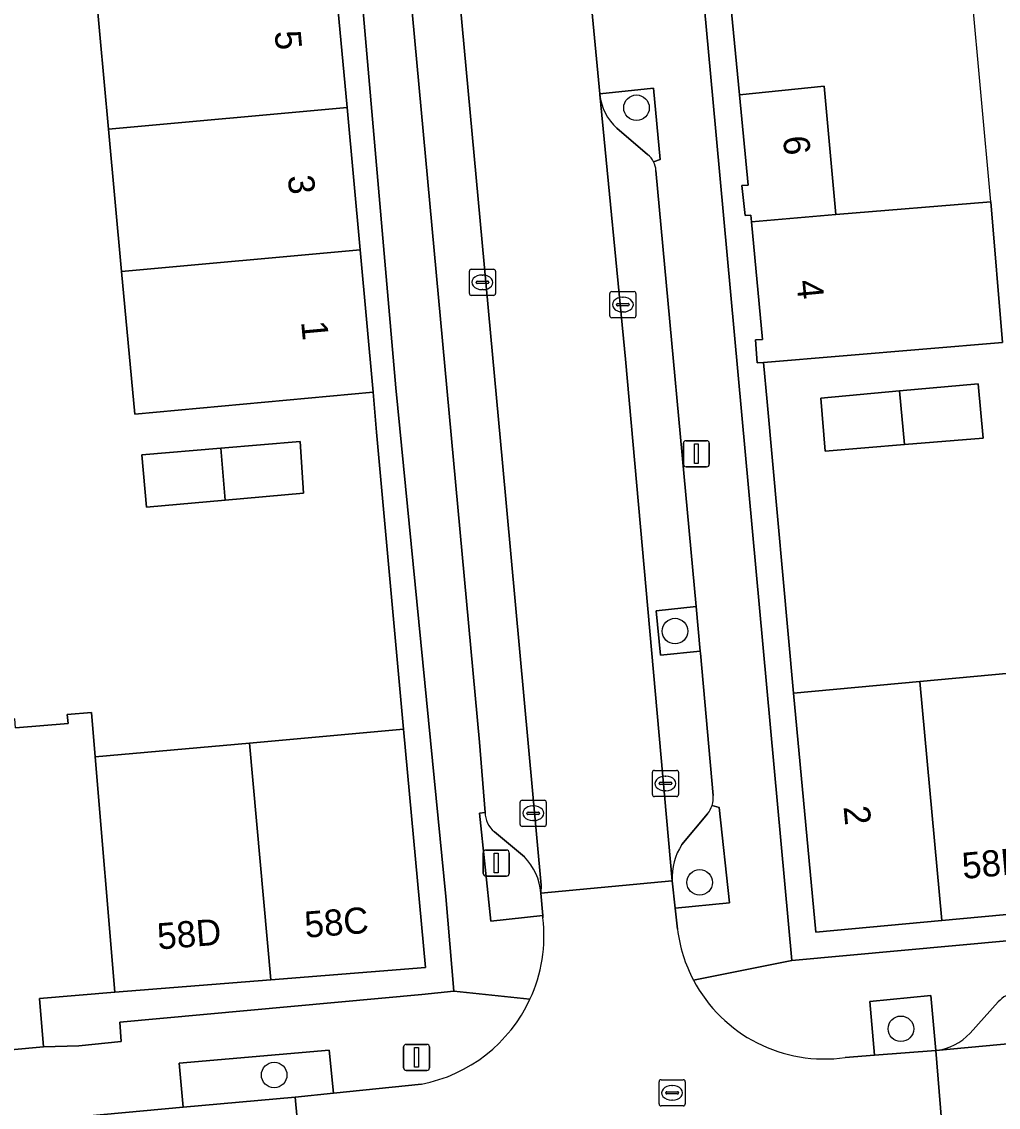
# Model space of a CAD drawing. Extents: x 160377 to 161131, y 383938 to 384853.
# Drawn here: x 160584.77 to 160622.12, y 384494.88 to 384536.41 of the extents above; entities that cross this region are included whole.
import ezdxf

# ---------------------------------------------------------------- set-up
doc = ezdxf.new("R2010")
doc.units = 0
for name, color, linetype in [('IMGEO_Boom', 7, 'Continuous'), ('IMGEO_Erf', 7, 'Continuous'), ('IMGEO_Groenvoorziening', 7, 'Continuous'), ('IMGEO_Kolk', 7, 'Continuous'), ('IMGEO_Lichtmast', 7, 'Continuous'), ('IMGEO_Pand', 7, 'Continuous'), ('IMGEO_Pand_nummerreeks', 7, 'Continuous'), ('IMGEO_Pand_overbouw', 7, 'Continuous'), ('IMGEO_Parkeervlak_open', 7, 'Continuous'), ('IMGEO_Rijbaan_lokaal_open', 7, 'Continuous'), ('IMGEO_Rioolput', 7, 'Continuous'), ('IMGEO_Voetpad_open', 7, 'Continuous')]:
    doc.layers.add(name, color=color, linetype=linetype)

msp = doc.modelspace()

# ---------------------------------------------------------------- linework, layer by layer
at = {"layer": 'IMGEO_Boom'}
for centre in [(160608.283, 384533.113), (160609.757, 384513.092), (160610.7, 384503.479), (160618.396, 384497.878), (160594.425, 384496.111)]:
    msp.add_circle(centre, 0.489, dxfattribs=at)
at = {"layer": 'IMGEO_Erf'}
for points in [[(160656.048, 384504.315), (160656.893, 384504.376), (160651.516, 384563.083), (160634.758, 384585.358), (160611.972, 384615.646), (160608.482, 384613.028), (160596.383, 384603.983), (160593.555, 384601.453), (160592.642, 384600.679), (160589.954, 384598.377), (160589.048, 384597.617), (160586.272, 384595.285), (160585.368, 384594.478), (160578.674, 384588.862), (160588.469, 384577.392), (160609.42, 384552.826), (160611.199, 384533.452), (160614.226, 384500.488)], [(160618.347, 384522.282), (160621.353, 384522.553), (160621.547, 384520.468), (160618.532, 384520.225), (160615.5, 384519.98), (160615.34, 384522.01)], [(160592.387, 384520.09), (160595.415, 384520.34), (160595.544, 384518.366), (160592.551, 384518.101), (160589.54, 384517.835), (160589.358, 384519.839)]]:
    msp.add_lwpolyline(points, close=True, dxfattribs=at)
for points in [[(160623.931, 384546.19), (160620.351, 384545.893), (160620.374, 384545.619), (160614.454, 384545.127), (160614.863, 384540.204), (160611.62, 384539.935), (160611.92, 384536.772), (160612.221, 384533.608), (160615.464, 384533.937), (160615.911, 384529.024), (160621.83, 384529.519), (160622.28, 384524.138), (160613.146, 384523.374), (160613.279, 384521.869), (160614.292, 384510.718), (160619.119, 384511.167), (160623.945, 384511.615)], [(160596.713, 384538.576), (160597.213, 384533.129), (160597.713, 384527.681), (160598.213, 384522.234), (160598.334, 384520.705), (160599.373, 384509.341), (160600.213, 384500.218), (160594.295, 384499.748), (160588.333, 384499.274), (160585.448, 384499.034), (160585.602, 384497.19), (160586.953, 384497.229), (160588.577, 384497.391), (160588.524, 384498.128), (160600.078, 384499.191), (160601.299, 384499.323), (160600.989, 384502.935), (160599.078, 384522.405), (160597.158, 384544.586)], [(160584.534, 384509.39), (160586.543, 384509.557), (160586.514, 384509.906), (160587.441, 384509.983), (160587.583, 384508.278), (160593.478, 384508.81), (160599.373, 384509.341), (160598.334, 384520.705), (160598.213, 384522.234), (160589.091, 384521.397), (160588.591, 384526.844), (160588.091, 384532.292), (160587.591, 384537.739)], [(160624.795, 384502.473), (160619.968, 384502.025), (160615.142, 384501.576), (160614.292, 384510.718), (160613.279, 384521.869), (160613.146, 384523.374), (160612.903, 384523.354), (160612.829, 384524.234), (160613.101, 384524.25), (160612.683, 384528.754), (160612.659, 384529.007), (160612.434, 384528.987), (160612.316, 384530.139), (160612.553, 384530.156), (160612.221, 384533.608), (160611.92, 384536.772)]]:
    msp.add_lwpolyline(points, dxfattribs=at)
at = {"layer": 'IMGEO_Groenvoorziening'}
for points in [[(160608.937, 384531.049), (160609.189, 384531.132), (160608.938, 384533.866), (160606.876, 384533.648)], [(160606.876, 384533.648), (160606.879, 384533.615)], [(160607.532, 384532.335), (160608.708, 384531.323)], [(160609.643, 384503.536), (160609.763, 384502.495), (160611.837, 384502.7), (160611.451, 384506.349), (160611.175, 384506.426)], [(160602.491, 384506.156), (160602.275, 384506.124), (160602.709, 384502), (160604.696, 384502.209), (160604.629, 384503.073)], [(160611.005, 384506.102), (160610.015, 384504.928)], [(160604.002, 384504.451), (160602.847, 384505.414)]]:
    msp.add_lwpolyline(points, dxfattribs=at)
for points in [[(160610.563, 384514.031), (160609.034, 384513.874), (160609.2, 384512.176), (160610.72, 384512.324)], [(160617.383, 384496.867), (160619.735, 384497.05), (160619.545, 384499.146), (160617.202, 384498.925)], [(160590.942, 384494.886), (160595.234, 384495.267), (160596.698, 384495.419), (160596.524, 384497.057), (160590.791, 384496.562)]]:
    msp.add_lwpolyline(points, close=True, dxfattribs=at)
for centre, radius, start, end in [((160608.915, 384533.847), 2.049, 186.5025, 227.5549), ((160608.226, 384530.687), 0.798, 26.9594, 52.8161), ((160610.226, 384506.717), 0.993, 321.6968, 342.932), ((160603.495, 384506.181), 1.005, 181.4486, 229.8133), ((160612.051, 384503.638), 2.41, 147.6467, 182.429), ((160602.352, 384502.869), 2.286, 5.1305, 43.8013)]:
    msp.add_arc(centre, radius, start, end, dxfattribs=at)
at = {"layer": 'IMGEO_Kolk'}
for p, q in [((160601.89, 384526.009), (160601.89, 384526.861)), ((160601.965, 384526.935), (160602.817, 384526.935)), ((160602.378, 384526.715), (160602.403, 384526.715)), ((160602.891, 384526.861), (160602.891, 384526.009)), ((160602.149, 384526.429), (160602.149, 384526.441)), ((160602.587, 384526.392), (160602.189, 384526.392)), ((160602.192, 384526.478), (160602.59, 384526.478)), ((160602.633, 384526.441), (160602.633, 384526.429)), ((160602.817, 384525.935), (160601.965, 384525.935)), ((160602.401, 384526.155), (160602.376, 384526.155)), ((160607.261, 384525.156), (160607.261, 384526.008)), ((160607.336, 384526.082), (160608.188, 384526.082)), ((160607.749, 384525.862), (160607.774, 384525.862)), ((160608.262, 384526.008), (160608.262, 384525.156)), ((160607.52, 384525.576), (160607.52, 384525.588)), ((160607.958, 384525.539), (160607.56, 384525.539)), ((160607.563, 384525.625), (160607.961, 384525.625)), ((160608.004, 384525.588), (160608.004, 384525.576)), ((160608.188, 384525.082), (160607.336, 384525.082)), ((160607.772, 384525.302), (160607.747, 384525.302)), ((160608.891, 384506.839), (160608.891, 384507.691)), ((160608.966, 384507.765), (160609.818, 384507.765)), ((160609.379, 384507.545), (160609.404, 384507.545)), ((160609.892, 384507.691), (160609.892, 384506.839)), ((160609.15, 384507.259), (160609.15, 384507.271)), ((160609.588, 384507.222), (160609.19, 384507.222)), ((160609.193, 384507.308), (160609.591, 384507.308)), ((160609.634, 384507.271), (160609.634, 384507.259)), ((160609.818, 384506.765), (160608.966, 384506.765)), ((160609.402, 384506.985), (160609.377, 384506.985)), ((160603.833, 384505.697), (160603.833, 384506.549)), ((160603.908, 384506.623), (160604.76, 384506.623)), ((160604.321, 384506.403), (160604.346, 384506.403)), ((160604.834, 384506.549), (160604.834, 384505.697)), ((160604.092, 384506.117), (160604.092, 384506.129)), ((160604.53, 384506.08), (160604.132, 384506.08)), ((160604.135, 384506.166), (160604.533, 384506.166)), ((160604.576, 384506.129), (160604.576, 384506.117)), ((160604.76, 384505.623), (160603.908, 384505.623)), ((160604.344, 384505.843), (160604.319, 384505.843))]:
    msp.add_line(p, q, dxfattribs=at)
for points in [[(160601.89, 384526.009), (160601.89, 384526.861)], [(160601.965, 384526.935), (160602.817, 384526.935)], [(160602.891, 384526.861), (160602.891, 384526.009)], [(160602.817, 384525.935), (160601.965, 384525.935)], [(160607.261, 384525.156), (160607.261, 384526.008)], [(160607.336, 384526.082), (160608.188, 384526.082)], [(160608.262, 384526.008), (160608.262, 384525.156)], [(160608.188, 384525.082), (160607.336, 384525.082)], [(160608.891, 384506.839), (160608.891, 384507.691)], [(160608.966, 384507.765), (160609.818, 384507.765)], [(160609.892, 384507.691), (160609.892, 384506.839)], [(160609.818, 384506.765), (160608.966, 384506.765)], [(160603.833, 384505.697), (160603.833, 384506.549)], [(160603.908, 384506.623), (160604.76, 384506.623)], [(160604.834, 384506.549), (160604.834, 384505.697)], [(160604.76, 384505.623), (160603.908, 384505.623)]]:
    msp.add_lwpolyline(points, dxfattribs=at)
for centre, radius, start, end in [((160601.967, 384526.859), 0.0765, 91.552, 178.448), ((160601.967, 384526.859), 0.0765, 91.552, 178.448), ((160602.815, 384526.859), 0.0765, 1.552, 88.448), ((160602.815, 384526.859), 0.0765, 1.552, 88.448), ((160602.189, 384526.438), 0.0403, 85.8775, 175.7526), ((160602.186, 384526.428), 0.0366, 178.938, 274.7102), ((160602.59, 384526.435), 0.043, 264.8664, 352.4533), ((160602.594, 384526.44), 0.0386, 1.7309, 96.639), ((160601.967, 384526.011), 0.0765, 181.552, 268.448), ((160601.967, 384526.011), 0.0765, 181.552, 268.448), ((160602.815, 384526.011), 0.0765, 271.552, 358.448), ((160602.815, 384526.011), 0.0765, 271.552, 358.448), ((160607.338, 384526.006), 0.0765, 91.552, 178.448), ((160607.338, 384526.006), 0.0765, 91.552, 178.448), ((160608.186, 384526.006), 0.0765, 1.552, 88.448), ((160608.186, 384526.006), 0.0765, 1.552, 88.448), ((160607.56, 384525.585), 0.0403, 85.8775, 175.7526), ((160607.557, 384525.575), 0.0366, 178.938, 274.7102), ((160607.961, 384525.582), 0.043, 264.8664, 352.4533), ((160607.965, 384525.587), 0.0386, 1.7309, 96.639), ((160607.338, 384525.158), 0.0765, 181.552, 268.448), ((160607.338, 384525.158), 0.0765, 181.552, 268.448), ((160608.186, 384525.158), 0.0765, 271.552, 358.448), ((160608.186, 384525.158), 0.0765, 271.552, 358.448), ((160608.968, 384507.689), 0.0765, 91.552, 178.448), ((160608.968, 384507.689), 0.0765, 91.552, 178.448), ((160609.816, 384507.689), 0.0765, 1.552, 88.448), ((160609.816, 384507.689), 0.0765, 1.552, 88.448), ((160609.19, 384507.268), 0.0403, 85.8775, 175.7526), ((160609.187, 384507.258), 0.0366, 178.938, 274.7102), ((160609.591, 384507.265), 0.043, 264.8664, 352.4533), ((160609.595, 384507.27), 0.0386, 1.7309, 96.639), ((160608.968, 384506.841), 0.0765, 181.552, 268.448), ((160608.968, 384506.841), 0.0765, 181.552, 268.448), ((160609.816, 384506.841), 0.0765, 271.552, 358.448), ((160609.816, 384506.841), 0.0765, 271.552, 358.448), ((160603.91, 384506.547), 0.0765, 91.552, 178.448), ((160603.91, 384506.547), 0.0765, 91.552, 178.448), ((160604.758, 384506.547), 0.0765, 1.552, 88.448), ((160604.758, 384506.547), 0.0765, 1.552, 88.448), ((160604.132, 384506.126), 0.0403, 85.8775, 175.7526), ((160604.129, 384506.116), 0.0366, 178.938, 274.7102), ((160604.533, 384506.123), 0.043, 264.8664, 352.4533), ((160604.537, 384506.128), 0.0386, 1.7309, 96.639), ((160603.91, 384505.699), 0.0765, 181.552, 268.448), ((160603.91, 384505.699), 0.0765, 181.552, 268.448), ((160604.758, 384505.699), 0.0765, 271.552, 358.448), ((160604.758, 384505.699), 0.0765, 271.552, 358.448)]:
    msp.add_arc(centre, radius, start, end, dxfattribs=at)
for centre, major_axis, ratio, start_param, end_param in [((160602.377, 384526.435), (-0.387, 0.002), 0.722429, 4.712389, 7.853982), ((160602.402, 384526.435), (-0.39, 0.002), 0.717154, 1.570796, 4.712389), ((160607.748, 384525.582), (-0.387, 0.002), 0.722429, 4.712389, 7.853982), ((160607.773, 384525.582), (-0.39, 0.002), 0.717154, 1.570796, 4.712389), ((160609.378, 384507.265), (-0.387, 0.002), 0.722429, 4.712389, 7.853982), ((160609.403, 384507.265), (-0.39, 0.002), 0.717154, 1.570796, 4.712389), ((160604.32, 384506.123), (-0.387, 0.002), 0.722429, 4.712389, 7.853982), ((160604.345, 384506.123), (-0.39, 0.002), 0.717154, 1.570796, 4.712389)]:
    msp.add_ellipse(centre, major_axis=major_axis, ratio=ratio, start_param=start_param, end_param=end_param, dxfattribs=at)
at = {"layer": 'IMGEO_Lichtmast'}
for p, q in [((160610.077, 384519.477), (160610.077, 384520.277)), ((160610.077, 384520.277), (160610.077, 384519.477)), ((160610.177, 384520.377), (160610.967, 384520.377)), ((160610.967, 384520.377), (160610.177, 384520.377)), ((160611.067, 384520.277), (160611.067, 384519.477)), ((160611.067, 384519.477), (160611.067, 384520.277)), ((160610.967, 384519.377), (160610.177, 384519.377)), ((160610.177, 384519.377), (160610.967, 384519.377)), ((160602.424, 384503.816), (160602.424, 384504.616)), ((160602.424, 384504.616), (160602.424, 384503.816)), ((160602.524, 384504.716), (160603.314, 384504.716)), ((160603.314, 384504.716), (160602.524, 384504.716)), ((160603.414, 384504.616), (160603.414, 384503.816)), ((160603.414, 384503.816), (160603.414, 384504.616)), ((160603.314, 384503.716), (160602.524, 384503.716)), ((160602.524, 384503.716), (160603.314, 384503.716)), ((160599.376, 384496.382), (160599.376, 384497.182)), ((160599.376, 384497.182), (160599.376, 384496.382)), ((160599.476, 384497.282), (160600.266, 384497.282)), ((160600.266, 384497.282), (160599.476, 384497.282)), ((160600.366, 384497.182), (160600.366, 384496.382)), ((160600.366, 384496.382), (160600.366, 384497.182)), ((160600.266, 384496.282), (160599.476, 384496.282)), ((160599.476, 384496.282), (160600.266, 384496.282))]:
    msp.add_line(p, q, dxfattribs=at)
for points in [[(160610.497, 384520.252), (160610.647, 384520.252), (160610.647, 384519.502), (160610.497, 384519.502), (160610.497, 384520.252)], [(160602.844, 384504.591), (160602.994, 384504.591), (160602.994, 384503.841), (160602.844, 384503.841), (160602.844, 384504.591)], [(160599.796, 384497.157), (160599.946, 384497.157), (160599.946, 384496.407), (160599.796, 384496.407), (160599.796, 384497.157)]]:
    msp.add_lwpolyline(points, dxfattribs=at)
for centre, start, end in [((160610.177, 384520.277), 90, 180), ((160610.177, 384520.277), 90, 180), ((160610.967, 384520.277), 0, 90), ((160610.967, 384520.277), 360, 90), ((160610.177, 384519.477), 180, 270), ((160610.177, 384519.477), 180, 270), ((160610.967, 384519.477), 270, 0), ((160610.967, 384519.477), 270, 0), ((160602.524, 384504.616), 90, 180), ((160602.524, 384504.616), 90, 180), ((160603.314, 384504.616), 0, 90), ((160603.314, 384504.616), 360, 90), ((160602.524, 384503.816), 180, 270), ((160602.524, 384503.816), 180, 270), ((160603.314, 384503.816), 270, 0), ((160603.314, 384503.816), 270, 0), ((160599.476, 384497.182), 90, 180), ((160599.476, 384497.182), 90, 180), ((160600.266, 384497.182), 0, 90), ((160600.266, 384497.182), 360, 90), ((160599.476, 384496.382), 180, 270), ((160599.476, 384496.382), 180, 270), ((160600.266, 384496.382), 270, 0), ((160600.266, 384496.382), 270, 0)]:
    msp.add_arc(centre, 0.1, start, end, dxfattribs=at)
at = {"layer": 'IMGEO_Pand'}
for points in [[(160596.713, 384538.576), (160587.591, 384537.739), (160588.091, 384532.292), (160597.213, 384533.129)], [(160615.464, 384533.937), (160612.221, 384533.608), (160612.553, 384530.156), (160612.316, 384530.139), (160612.434, 384528.987), (160612.659, 384529.007), (160612.683, 384528.754), (160615.911, 384529.024)], [(160597.213, 384533.129), (160588.091, 384532.292), (160588.591, 384526.844), (160597.713, 384527.681)], [(160621.83, 384529.519), (160615.911, 384529.024), (160612.683, 384528.754), (160613.101, 384524.25), (160612.829, 384524.234), (160612.903, 384523.354), (160613.146, 384523.374), (160622.28, 384524.138)], [(160597.713, 384527.681), (160588.591, 384526.844), (160589.091, 384521.397), (160598.213, 384522.234)], [(160621.353, 384522.553), (160618.347, 384522.282), (160618.532, 384520.225), (160621.547, 384520.468)], [(160618.347, 384522.282), (160615.34, 384522.01), (160615.5, 384519.98), (160618.532, 384520.225)], [(160592.387, 384520.09), (160589.358, 384519.839), (160589.54, 384517.835), (160592.551, 384518.101)], [(160595.415, 384520.34), (160592.387, 384520.09), (160592.551, 384518.101), (160595.544, 384518.366)], [(160623.945, 384511.615), (160619.119, 384511.167), (160619.968, 384502.025), (160624.795, 384502.473)], [(160619.119, 384511.167), (160614.292, 384510.718), (160615.142, 384501.576), (160619.968, 384502.025)], [(160587.583, 384508.278), (160587.441, 384509.983), (160586.514, 384509.906), (160586.543, 384509.557), (160584.534, 384509.39), (160584.505, 384509.738), (160583.533, 384509.657), (160583.563, 384509.309), (160579.607, 384508.979), (160579.578, 384509.328), (160578.651, 384509.251), (160578.716, 384508.473), (160578.512, 384508.456), (160578.535, 384508.214), (160579.32, 384500), (160579.619, 384496.642), (160585.602, 384497.19), (160585.448, 384499.034), (160588.333, 384499.274)], [(160599.373, 384509.341), (160593.478, 384508.81), (160594.295, 384499.748), (160600.213, 384500.218)], [(160593.478, 384508.81), (160587.583, 384508.278), (160588.333, 384499.274), (160594.295, 384499.748)]]:
    msp.add_lwpolyline(points, close=True, dxfattribs=at)
at = {"layer": 'IMGEO_Pand_overbouw'}
msp.add_lwpolyline([(160621.095, 384537.643), (160611.92, 384536.772), (160612.221, 384533.608), (160615.464, 384533.937), (160615.911, 384529.024), (160621.83, 384529.519)], close=True, dxfattribs=at)
at = {"layer": 'IMGEO_Parkeervlak_open'}
for points in [[(160599.222, 384542.055), (160602.278, 384508.847), (160602.491, 384506.156)], [(160604.629, 384503.073), (160604.636, 384503.37), (160603.161, 384519.524), (160601.069, 384542.207)], [(160606.879, 384533.615), (160607.869, 384523.492), (160609.643, 384503.536)], [(160608.708, 384531.323), (160607.532, 384532.335)], [(160611.214, 384506.797), (160610.727, 384512.249), (160610.72, 384512.324), (160609.2, 384512.176), (160609.034, 384513.874), (160610.563, 384514.031), (160609.027, 384530.708)], [(160610.015, 384504.928), (160611.005, 384506.102)], [(160602.847, 384505.414), (160604.002, 384504.451)], [(160619.735, 384497.05), (160656.011, 384500.414)], [(160622.121, 384498.909), (160621.044, 384497.713)]]:
    msp.add_lwpolyline(points, dxfattribs=at)
for centre, radius, start, end in [((160608.915, 384533.847), 2.049, 186.5025, 227.5549), ((160608.226, 384530.687), 0.798, 26.9594, 52.8161), ((160608.221, 384530.678), 0.806, 2.1519, 27.418), ((160610.218, 384506.714), 0.999, 343.242, 4.7561), ((160610.226, 384506.717), 0.993, 321.6968, 342.932), ((160603.495, 384506.181), 1.005, 181.4486, 229.8133), ((160612.051, 384503.638), 2.41, 147.6467, 182.429), ((160602.352, 384502.869), 2.286, 5.1305, 43.8013), ((160622.9, 384498.234), 1.03, 96.9436, 139.0922), ((160619.516, 384499.106), 2.068, 276.083, 317.6408)]:
    msp.add_arc(centre, radius, start, end, dxfattribs=at)
at = {"layer": 'IMGEO_Rijbaan_lokaal_open'}
for points in [[(160606.879, 384533.615), (160606.876, 384533.648), (160606.312, 384539.69), (160605.922, 384544.111), (160605.642, 384547.117)], [(160600.81, 384545.462), (160600.825, 384545.276), (160601.069, 384542.207), (160603.161, 384519.524), (160604.636, 384503.37), (160604.629, 384503.073), (160609.643, 384503.536), (160607.869, 384523.492), (160606.879, 384533.615)], [(160609.848, 384501.684), (160609.763, 384502.495), (160609.643, 384503.536), (160604.629, 384503.073), (160604.696, 384502.209), (160604.703, 384502.121)], [(160600.055, 384495.76), (160596.698, 384495.419), (160595.234, 384495.267), (160595.74, 384489.734), (160598.726, 384489.957), (160605.489, 384490.447), (160608.33, 384490.653), (160620.16, 384491.723), (160619.735, 384497.05), (160617.383, 384496.867), (160616.269, 384496.778)], [(160595.74, 384489.734), (160595.234, 384495.267), (160590.942, 384494.886), (160576.45, 384493.547), (160575.218, 384493.428)]]:
    msp.add_lwpolyline(points, dxfattribs=at)
msp.add_lwpolyline([(160656.011, 384500.414), (160619.735, 384497.05), (160620.16, 384491.723), (160656.376, 384494.864), (160656.518, 384494.884)], close=True, dxfattribs=at)
for centre, radius, start, end in [((160598.95, 384501.437), 5.794, 335.1946, 6.7827), ((160615.493, 384502.394), 5.689, 187.1711, 207.7755), ((160615.471, 384502.389), 5.667, 207.831, 278.0961), ((160598.96, 384501.442), 5.786, 280.9048, 335.1045)]:
    msp.add_arc(centre, radius, start, end, dxfattribs=at)
at = {"layer": 'IMGEO_Rioolput'}
for p, q in [((160609.221, 384495.929), (160610.073, 384495.929)), ((160609.146, 384495.003), (160609.146, 384495.855)), ((160609.448, 384495.472), (160609.846, 384495.472)), ((160609.634, 384495.709), (160609.659, 384495.709)), ((160610.147, 384495.855), (160610.147, 384495.003)), ((160609.405, 384495.423), (160609.405, 384495.435)), ((160609.843, 384495.386), (160609.445, 384495.386)), ((160609.657, 384495.149), (160609.632, 384495.149)), ((160609.889, 384495.435), (160609.889, 384495.423)), ((160610.073, 384494.929), (160609.221, 384494.929))]:
    msp.add_line(p, q, dxfattribs=at)
for points in [[(160609.221, 384495.929), (160610.073, 384495.929)], [(160609.146, 384495.003), (160609.146, 384495.855)], [(160610.147, 384495.855), (160610.147, 384495.003)], [(160610.073, 384494.929), (160609.221, 384494.929)]]:
    msp.add_lwpolyline(points, dxfattribs=at)
for centre, radius, start, end in [((160609.223, 384495.853), 0.0765, 91.552, 178.448), ((160609.223, 384495.853), 0.0765, 91.552, 178.448), ((160610.071, 384495.853), 0.0765, 1.552, 88.448), ((160610.071, 384495.853), 0.0765, 1.552, 88.448), ((160609.445, 384495.432), 0.0403, 85.8775, 175.7526), ((160609.85, 384495.434), 0.0386, 1.7309, 96.639), ((160609.442, 384495.422), 0.0366, 178.938, 274.7102), ((160609.846, 384495.429), 0.043, 264.8664, 352.4533), ((160609.223, 384495.005), 0.0765, 181.552, 268.448), ((160609.223, 384495.005), 0.0765, 181.552, 268.448), ((160610.071, 384495.005), 0.0765, 271.552, 358.448), ((160610.071, 384495.005), 0.0765, 271.552, 358.448)]:
    msp.add_arc(centre, radius, start, end, dxfattribs=at)
for centre, major_axis, ratio, start_param, end_param in [((160609.633, 384495.429), (-0.387, 0.002), 0.722429, 4.712389, 7.853982), ((160609.658, 384495.429), (-0.39, 0.002), 0.717154, 1.570796, 4.712389)]:
    msp.add_ellipse(centre, major_axis=major_axis, ratio=ratio, start_param=start_param, end_param=end_param, dxfattribs=at)
at = {"layer": 'IMGEO_Voetpad_open'}
for points in [[(160610.459, 384499.743), (160614.226, 384500.488), (160611.199, 384533.452), (160609.42, 384552.826), (160588.469, 384577.392), (160578.674, 384588.862), (160577.214, 384590.588), (160574.938, 384593.252), (160571.697, 384597.097), (160570.15, 384598.933), (160561.787, 384608.701), (160558.691, 384612.377), (160544.574, 384628.905), (160499.831, 384681.477), (160499.817, 384698.107), (160517.199, 384711.18), (160531.839, 384722.221), (160534.832, 384724.029)], [(160530.598, 384625.63), (160534.548, 384620.664), (160544.872, 384608.601), (160547.519, 384605.522), (160596.904, 384547.52), (160597.158, 384544.586), (160599.078, 384522.405), (160600.989, 384502.935), (160601.299, 384499.323), (160604.209, 384499.006)], [(160607.848, 384542.657), (160608.148, 384542.521), (160608.387, 384539.886), (160606.312, 384539.69), (160606.876, 384533.648), (160608.938, 384533.866), (160609.189, 384531.132), (160608.937, 384531.049)], [(160604.703, 384502.121), (160604.696, 384502.209), (160602.709, 384502), (160602.275, 384506.124), (160602.491, 384506.156), (160602.278, 384508.847), (160599.222, 384542.055)], [(160609.027, 384530.708), (160610.563, 384514.031), (160610.72, 384512.324), (160610.727, 384512.249), (160611.214, 384506.797)], [(160653.154, 384502.001), (160653.167, 384502.252), (160656.659, 384502.566), (160656.868, 384500.475), (160666.223, 384501.382), (160666.045, 384503.439), (160680.951, 384504.783), (160680.437, 384506.971), (160671.275, 384506.125), (160660.286, 384505.11), (160656.893, 384504.376), (160656.048, 384504.315), (160614.226, 384500.488), (160610.459, 384499.743)], [(160611.175, 384506.426), (160611.451, 384506.349), (160611.837, 384502.7), (160609.763, 384502.495), (160609.848, 384501.684)], [(160604.209, 384499.006), (160601.299, 384499.323), (160600.078, 384499.191), (160588.524, 384498.128), (160588.577, 384497.391), (160586.953, 384497.229), (160585.602, 384497.19), (160579.619, 384496.642), (160573.642, 384496.096), (160570.648, 384495.799), (160563.454, 384495.131), (160561.401, 384493.811), (160558.41, 384491.981), (160553.751, 384489.077), (160554.9, 384487.097), (160564.585, 384493.089), (160565.637, 384491.369)], [(160616.269, 384496.778), (160617.383, 384496.867), (160617.202, 384498.925), (160619.545, 384499.146), (160619.735, 384497.05)], [(160621.044, 384497.713), (160622.121, 384498.909)], [(160590.791, 384496.562), (160596.524, 384497.057), (160596.698, 384495.419), (160600.055, 384495.76)], [(160575.218, 384493.428), (160576.45, 384493.547), (160590.942, 384494.886), (160590.791, 384496.562)]]:
    msp.add_lwpolyline(points, dxfattribs=at)
for centre, radius, start, end in [((160608.221, 384530.678), 0.806, 2.1519, 27.418), ((160610.218, 384506.714), 0.999, 343.242, 4.7561), ((160598.95, 384501.437), 5.794, 335.1946, 6.7827), ((160615.493, 384502.394), 5.689, 187.1711, 207.7755), ((160615.471, 384502.389), 5.667, 207.831, 278.0961), ((160622.9, 384498.234), 1.03, 96.9436, 139.0922), ((160598.96, 384501.442), 5.786, 280.9048, 335.1045), ((160619.516, 384499.106), 2.068, 276.083, 317.6408)]:
    msp.add_arc(centre, radius, start, end, dxfattribs=at)

# ---------------------------------------------------------------- texts
at = {"layer": 'IMGEO_Pand_nummerreeks'}
for s, rotation, p in [('5', 275.2424, (160594.437, 384536.029)), ('6', 275.4945, (160613.882, 384532.001)), ('3', 275.2424, (160594.944, 384530.504)), ('4', 275.3111, (160614.399, 384526.492)), ('1', 275.2424, (160595.456, 384524.927)), ('2', 275.3111, (160616.202, 384506.374)), ('58B', 5.3113, (160620.78, 384503.607)), ('58C', 4.5436, (160595.625, 384501.358)), ('58D', 4.5436, (160589.99, 384500.91))]:
    msp.add_text(s, height=1, rotation=rotation, dxfattribs=at).set_placement(p)

doc.saveas('drawing.dxf')
